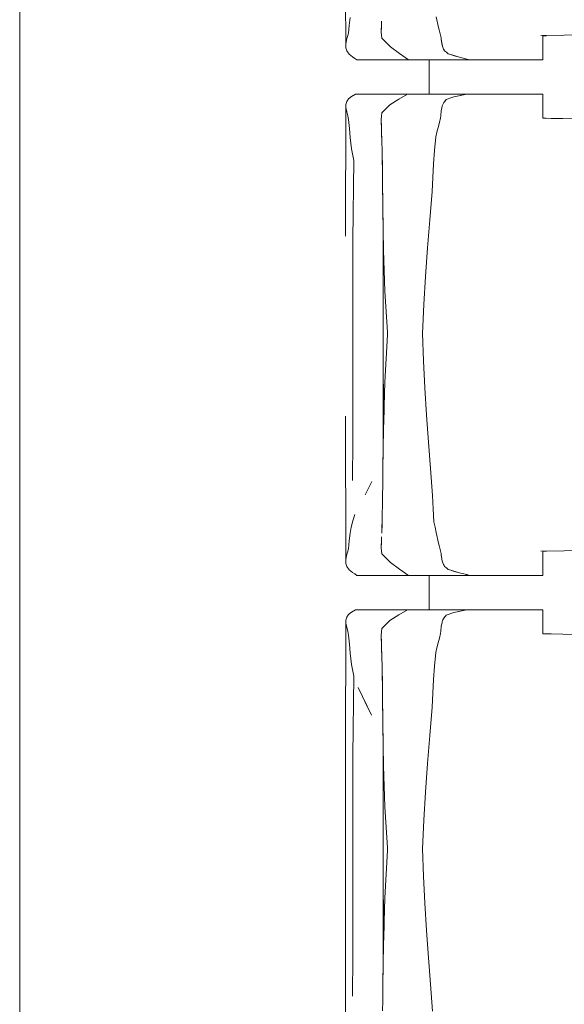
# Model space of a CAD drawing. Header units: millimetres. Extents: x 2 to 902, y -447 to 199.
# Tile 784 of 1056: x 32.79 to 34.05, y 172.56 to 174.86. Entities that reach past the tile are written whole.
import ezdxf

# ---------------------------------------------------------------- set-up
doc = ezdxf.new("R2010")
doc.units = ezdxf.units.MM
doc.header["$MEASUREMENT"] = 0
doc.layers.add('IFC-Elemento de mobília-Contorno', color=152, linetype='Continuous', lineweight=5)
doc.layers.add('IFC-Laje-Contorno', color=134, linetype='Continuous', lineweight=5)

msp = doc.modelspace()

# ---------------------------------------------------------------- linework, layer by layer
at = {"layer": 'IFC-Elemento de mobília-Contorno', "color": 7, "lineweight": 5}
for p, q in [((33.5448, 175.1327), (33.545, 174.7981)), ((33.7557, 174.862), (33.761, 174.8374)), ((33.5512, 174.824), (33.5533, 174.8422)), ((33.5533, 174.8422), (33.5554, 174.8603)), ((33.6277, 174.8284), (33.6283, 174.8444)), ((33.6277, 174.826), (33.6281, 174.8389)), ((33.6281, 174.8389), (33.6286, 174.8518)), ((33.6283, 174.8444), (33.6284, 174.8474)), ((33.5471, 174.8083), (33.5492, 174.8161)), ((33.5492, 174.8161), (33.5512, 174.824)), ((33.6277, 174.8284), (33.6277, 174.8279)), ((33.6277, 174.826), (33.6288, 174.8125)), ((33.761, 174.8374), (33.7624, 174.8314)), ((33.7624, 174.8314), (33.7639, 174.8253)), ((33.7639, 174.8253), (33.7654, 174.8192)), ((33.7654, 174.8192), (33.7668, 174.8132)), ((33.9984, 174.8185), (34.0532, 174.8193)), ((34.0033, 174.8181), (34.0077, 174.8181)), ((34.0033, 174.7886), (34.0033, 174.8181)), ((34.0077, 174.8181), (34.0116, 174.8181)), ((34.053, 174.8193), (34.0802, 174.8198)), ((33.545, 174.7981), (33.5471, 174.8083)), ((33.545, 174.7981), (33.5453, 174.7899)), ((33.6288, 174.8125), (33.6389, 174.8023)), ((33.6389, 174.8023), (33.649, 174.7921)), ((33.7668, 174.8132), (33.7672, 174.8102)), ((33.7672, 174.8102), (33.7682, 174.8013)), ((33.7672, 174.8102), (33.7678, 174.8042)), ((33.7678, 174.8042), (33.7682, 174.8013)), ((33.7682, 174.8013), (33.7689, 174.7988)), ((33.7682, 174.8013), (33.7702, 174.7937)), ((33.7682, 174.8013), (33.7695, 174.7962)), ((33.7689, 174.7988), (33.7702, 174.7937)), ((33.7695, 174.7962), (33.7702, 174.7937)), ((33.7702, 174.7937), (33.7709, 174.7912)), ((33.5453, 174.7899), (33.548, 174.7825)), ((33.548, 174.7825), (33.553, 174.7754)), ((33.553, 174.7754), (33.5607, 174.7686)), ((33.649, 174.7921), (33.67, 174.7764)), ((33.67, 174.7764), (33.691, 174.7621)), ((33.7709, 174.7912), (33.7719, 174.7892)), ((33.7709, 174.7912), (33.7728, 174.7871)), ((33.7719, 174.7892), (33.7728, 174.7871)), ((33.7728, 174.7871), (33.7748, 174.783)), ((33.7728, 174.7871), (33.7738, 174.7851)), ((33.7748, 174.783), (33.777, 174.7812)), ((33.777, 174.7812), (33.7792, 174.7794)), ((33.7792, 174.7794), (33.7836, 174.7759)), ((33.7836, 174.7759), (33.7893, 174.7741)), ((33.7893, 174.7741), (33.8064, 174.7688)), ((33.7893, 174.7741), (33.795, 174.7723)), ((33.795, 174.7723), (33.8007, 174.7706)), ((33.795, 174.7723), (33.8064, 174.7688)), ((33.8007, 174.7706), (33.8064, 174.7688)), ((34.0033, 174.7621), (34.0033, 174.7886)), ((33.5607, 174.7686), (33.566, 174.7654)), ((33.566, 174.7654), (33.5713, 174.7621)), ((33.5713, 174.7621), (33.691, 174.7621)), ((33.691, 174.7621), (33.7734, 174.7621)), ((33.7394, 174.6821), (33.7394, 174.7621)), ((33.7734, 174.7621), (33.8334, 174.7621)), ((33.8064, 174.7688), (33.8266, 174.7638)), ((33.8266, 174.7638), (33.8334, 174.7621)), ((33.8334, 174.7621), (33.8373, 174.7621)), ((33.8373, 174.7621), (33.8412, 174.7621)), ((33.8412, 174.7621), (33.8451, 174.7621)), ((33.8451, 174.7621), (33.8489, 174.7621)), ((33.8489, 174.7621), (33.8528, 174.7621)), ((33.8528, 174.7621), (33.8566, 174.7621)), ((33.8566, 174.7621), (33.8604, 174.7621)), ((33.8604, 174.7621), (33.8643, 174.7621)), ((33.8643, 174.7621), (33.8683, 174.7621)), ((33.8683, 174.7621), (33.8723, 174.7621)), ((33.8723, 174.7621), (33.8764, 174.7621)), ((33.8764, 174.7621), (33.8806, 174.7621)), ((33.8806, 174.7621), (33.8849, 174.7621)), ((33.8849, 174.7621), (33.8893, 174.7621)), ((33.8893, 174.7621), (33.8937, 174.7621)), ((33.8937, 174.7621), (33.898, 174.7621)), ((33.898, 174.7621), (33.9023, 174.7621)), ((33.9023, 174.7621), (33.9065, 174.7621)), ((33.9065, 174.7621), (33.9106, 174.7621)), ((33.9106, 174.7621), (33.9145, 174.7621)), ((33.9145, 174.7621), (33.9181, 174.7621)), ((33.9181, 174.7621), (33.9216, 174.7621)), ((33.9216, 174.7621), (33.9249, 174.7621)), ((33.9249, 174.7621), (33.9281, 174.7621)), ((33.9281, 174.7621), (33.9314, 174.7621)), ((33.9314, 174.7621), (33.9347, 174.7621)), ((33.9347, 174.7621), (33.9381, 174.7621)), ((33.9381, 174.7621), (33.9417, 174.7621)), ((33.9417, 174.7621), (33.9456, 174.7621)), ((33.9456, 174.7621), (33.9497, 174.7621)), ((33.9497, 174.7621), (33.9541, 174.7621)), ((33.9541, 174.7621), (33.9587, 174.7621)), ((33.9587, 174.7621), (33.9634, 174.7621)), ((33.9634, 174.7621), (33.9683, 174.7621)), ((33.9683, 174.7621), (33.9733, 174.7621)), ((33.9733, 174.7621), (33.9784, 174.7621)), ((33.9784, 174.7621), (33.9836, 174.7621)), ((33.9836, 174.7621), (33.9887, 174.7621)), ((33.9887, 174.7621), (33.9938, 174.7621)), ((33.9938, 174.7621), (33.9987, 174.7621)), ((33.9987, 174.7621), (34.0033, 174.7621)), ((33.5585, 174.6765), (33.5682, 174.6821)), ((33.5682, 174.6821), (33.6884, 174.6821)), ((33.6683, 174.6703), (33.6884, 174.6821)), ((33.6884, 174.6821), (33.8265, 174.6821)), ((33.7189, 174.6821), (33.7394, 174.6821)), ((33.804, 174.6771), (33.8265, 174.6821)), ((33.804, 174.6771), (33.8115, 174.6788)), ((33.8115, 174.6788), (33.819, 174.6804)), ((33.819, 174.6804), (33.8265, 174.6821)), ((33.8231, 174.6821), (33.8291, 174.6821)), ((33.8265, 174.6821), (33.8304, 174.6821)), ((33.8291, 174.6821), (33.8347, 174.6821)), ((33.8304, 174.6821), (33.8344, 174.6821)), ((33.8344, 174.6821), (33.8383, 174.6821)), ((33.8383, 174.6821), (33.8421, 174.6821)), ((33.8421, 174.6821), (33.846, 174.6821)), ((33.846, 174.6821), (33.8498, 174.6821)), ((33.8498, 174.6821), (33.8536, 174.6821)), ((33.8536, 174.6821), (33.8574, 174.6821)), ((33.8574, 174.6821), (33.8612, 174.6821)), ((33.8612, 174.6821), (33.8651, 174.6821)), ((33.8651, 174.6821), (33.869, 174.6821)), ((33.869, 174.6821), (33.873, 174.6821)), ((33.873, 174.6821), (33.8771, 174.6821)), ((33.8771, 174.6821), (33.8813, 174.6821)), ((33.8813, 174.6821), (33.8856, 174.6821)), ((33.8856, 174.6821), (33.8899, 174.6821)), ((33.8899, 174.6821), (33.8943, 174.6821)), ((33.8943, 174.6821), (33.8986, 174.6821)), ((33.8986, 174.6821), (33.9029, 174.6821)), ((33.9029, 174.6821), (33.907, 174.6821)), ((33.907, 174.6821), (33.911, 174.6821)), ((33.911, 174.6821), (33.9148, 174.6821)), ((33.9148, 174.6821), (33.9184, 174.6821)), ((33.9184, 174.6821), (33.9219, 174.6821)), ((33.9219, 174.6821), (33.9251, 174.6821)), ((33.9251, 174.6821), (33.9284, 174.6821)), ((33.9284, 174.6821), (33.9316, 174.6821)), ((33.9316, 174.6821), (33.9349, 174.6821)), ((33.9349, 174.6821), (33.9383, 174.6821)), ((33.9383, 174.6821), (33.9419, 174.6821)), ((33.9419, 174.6821), (33.9457, 174.6821)), ((33.9457, 174.6821), (33.9498, 174.6821)), ((33.9498, 174.6821), (33.9542, 174.6821)), ((33.9542, 174.6821), (33.9587, 174.6821)), ((33.9587, 174.6821), (33.9634, 174.6821)), ((33.9634, 174.6821), (33.9683, 174.6821)), ((33.9683, 174.6821), (33.9733, 174.6821)), ((33.9733, 174.6821), (33.9783, 174.6821)), ((33.9783, 174.6821), (33.9834, 174.6821)), ((33.9834, 174.6821), (33.9886, 174.6821)), ((33.9886, 174.6821), (33.9936, 174.6821)), ((33.9936, 174.6821), (33.9984, 174.6821)), ((33.9984, 174.6821), (34.0031, 174.6821)), ((34.0031, 174.6556), (34.0031, 174.6821)), ((33.5448, 174.3518), (33.545, 174.6581)), ((33.545, 174.6581), (33.5473, 174.6648)), ((33.545, 174.6581), (33.5452, 174.6507)), ((33.5473, 174.6648), (33.5517, 174.6708)), ((33.5517, 174.6708), (33.5585, 174.6765)), ((33.6288, 174.6385), (33.648, 174.6569)), ((33.6384, 174.6477), (33.648, 174.6569)), ((33.648, 174.6569), (33.6683, 174.6703)), ((33.7695, 174.6546), (33.7721, 174.6607)), ((33.7695, 174.6546), (33.7704, 174.6566)), ((33.7704, 174.6566), (33.7721, 174.6607)), ((33.7721, 174.6607), (33.773, 174.6627)), ((33.773, 174.6627), (33.7745, 174.6645)), ((33.7745, 174.6645), (33.779, 174.6698)), ((33.7745, 174.6645), (33.7775, 174.668)), ((33.7745, 174.6645), (33.776, 174.6662)), ((33.776, 174.6662), (33.7775, 174.668)), ((33.7775, 174.668), (33.779, 174.6698)), ((33.779, 174.6698), (33.7921, 174.674)), ((33.7921, 174.674), (33.7965, 174.6755)), ((33.7965, 174.6755), (33.804, 174.6771)), ((34.0031, 174.6261), (34.0031, 174.6556)), ((33.5452, 174.6507), (33.5476, 174.641)), ((33.5476, 174.641), (33.5497, 174.6319)), ((33.5497, 174.6319), (33.5518, 174.6228)), ((33.6283, 174.6307), (33.6288, 174.6385)), ((33.6283, 174.6305), (33.6288, 174.6385)), ((33.6288, 174.6385), (33.6384, 174.6477)), ((33.766, 174.6314), (33.7664, 174.6356)), ((33.7664, 174.6356), (33.7669, 174.6398)), ((33.7669, 174.6398), (33.7673, 174.6439)), ((33.7673, 174.6439), (33.7684, 174.6493)), ((33.7673, 174.6439), (33.7679, 174.6466)), ((33.7679, 174.6466), (33.7684, 174.6493)), ((33.7684, 174.6493), (33.7695, 174.6546)), ((33.5518, 174.6228), (33.5536, 174.6019)), ((33.6277, 174.6229), (33.6283, 174.6307)), ((33.6277, 174.6225), (33.6283, 174.6305)), ((33.6277, 174.6225), (33.6284, 174.5985)), ((33.6277, 174.6225), (33.6282, 174.6065)), ((33.76, 174.6048), (33.7628, 174.616)), ((33.7628, 174.616), (33.7656, 174.6272)), ((33.7656, 174.6272), (33.766, 174.6314)), ((34.0031, 174.6261), (34.0075, 174.6261)), ((34.0031, 174.626), (34.0226, 174.6257)), ((34.0075, 174.6261), (34.0114, 174.6261)), ((34.0226, 174.6257), (34.0497, 174.6253)), ((34.0497, 174.6253), (34.0763, 174.6248)), ((33.5536, 174.6019), (33.5554, 174.581)), ((33.6281, 174.6073), (33.6286, 174.5917)), ((33.6283, 174.6005), (33.6284, 174.5985)), ((33.6284, 174.5985), (33.6286, 174.5905)), ((33.6286, 174.5917), (33.6291, 174.5714)), ((33.6286, 174.5905), (33.6289, 174.5785)), ((33.7545, 174.5825), (33.7572, 174.5937)), ((33.7572, 174.5937), (33.76, 174.6048)), ((33.5554, 174.581), (33.5587, 174.5549)), ((33.6291, 174.5714), (33.6296, 174.551)), ((33.7517, 174.5511), (33.7545, 174.5825)), ((33.5587, 174.5549), (33.5643, 174.5276)), ((33.6296, 174.551), (33.6303, 174.5049)), ((33.6296, 174.5485), (33.6296, 174.5473)), ((33.6296, 174.5473), (33.6301, 174.5176)), ((33.749, 174.5197), (33.7517, 174.5511)), ((33.562, 174.3429), (33.5643, 174.5276)), ((33.7475, 174.4877), (33.749, 174.5197)), ((33.6303, 174.5049), (33.6309, 174.4632)), ((33.6303, 174.5031), (33.6303, 174.5024)), ((33.6303, 174.5024), (33.6308, 174.4665)), ((33.746, 174.4556), (33.7475, 174.4877)), ((33.6309, 174.4632), (33.6312, 174.4406)), ((33.6309, 174.4627), (33.6309, 174.4585)), ((33.6309, 174.4585), (33.6312, 174.4357)), ((33.7408, 174.3898), (33.746, 174.4556)), ((33.6312, 174.4406), (33.6315, 174.418)), ((33.6315, 174.418), (33.6316, 174.4068)), ((33.6315, 174.414), (33.6315, 174.4123)), ((33.6315, 174.4123), (33.6322, 174.3652)), ((33.6318, 174.3941), (33.6321, 174.3693)), ((33.7356, 174.3243), (33.7408, 174.3898)), ((33.6321, 173.8481), (33.6321, 174.3693)), ((33.6322, 174.3652), (33.6327, 174.319)), ((33.5614, 174.1585), (33.562, 174.3429)), ((33.6327, 174.319), (33.6358, 174.2238)), ((33.7308, 174.2579), (33.7356, 174.3243)), ((33.727, 174.1922), (33.7308, 174.2579)), ((33.6358, 174.2238), (33.6419, 174.128)), ((33.7234, 174.1254), (33.727, 174.1922)), ((33.5614, 174.1585), (33.5618, 173.9826)), ((33.6419, 174.128), (33.6423, 174.1254)), ((33.6419, 174.128), (33.6421, 174.1267)), ((33.639, 174.0666), (33.6419, 174.1218)), ((33.6419, 174.1218), (33.6423, 174.1254)), ((33.6419, 174.1218), (33.6421, 174.1236)), ((33.6421, 174.1267), (33.6423, 174.1254)), ((33.6421, 174.1236), (33.6423, 174.1254)), ((33.7234, 174.1254), (33.7261, 174.0618)), ((33.636, 174.0114), (33.639, 174.0666)), ((33.7261, 174.0618), (33.729, 173.9989)), ((33.6327, 173.9016), (33.6327, 174.0071)), ((33.6344, 173.9565), (33.636, 174.0114)), ((33.729, 173.9989), (33.7329, 173.9353)), ((33.5618, 173.9826), (33.5618, 173.8763)), ((33.6327, 173.9016), (33.6341, 173.9469)), ((33.6341, 173.9469), (33.6344, 173.9565)), ((33.5448, 173.9327), (33.545, 173.5981)), ((33.7329, 173.9353), (33.7373, 173.8724)), ((33.6322, 173.8587), (33.6327, 173.9016)), ((33.561, 173.7828), (33.5618, 173.8763)), ((33.6317, 173.8147), (33.6322, 173.8587)), ((33.7373, 173.8724), (33.7421, 173.8107)), ((33.6317, 173.816), (33.6321, 173.8481)), ((33.6315, 173.7955), (33.6317, 173.816)), ((33.6316, 173.8092), (33.6317, 173.8147)), ((33.7421, 173.8107), (33.7466, 173.7478)), ((33.6311, 173.772), (33.6315, 173.7955)), ((33.6312, 173.7725), (33.6313, 173.7872)), ((33.5901, 173.7495), (33.6061, 173.7809)), ((33.5901, 173.7495), (33.5981, 173.7652)), ((33.5981, 173.7652), (33.6061, 173.7809)), ((33.6308, 173.7484), (33.6311, 173.772)), ((33.6311, 173.7648), (33.6312, 173.7725)), ((33.6305, 173.7266), (33.6308, 173.7484)), ((33.6306, 173.7309), (33.6307, 173.7426)), ((33.7466, 173.7478), (33.7485, 173.7172)), ((33.6301, 173.7048), (33.6305, 173.7266)), ((33.6304, 173.7201), (33.6306, 173.7309)), ((33.7485, 173.7172), (33.7503, 173.6867)), ((33.5614, 173.6891), (33.5664, 173.7041)), ((33.6295, 173.6826), (33.6301, 173.7048)), ((33.6298, 173.6896), (33.63, 173.6996)), ((33.5554, 173.6603), (33.5577, 173.6745)), ((33.5577, 173.6745), (33.5614, 173.6891)), ((33.6289, 173.6603), (33.6295, 173.6826)), ((33.6292, 173.6725), (33.6298, 173.6896)), ((33.7503, 173.6867), (33.753, 173.6743)), ((33.753, 173.6743), (33.7557, 173.662)), ((33.5533, 173.6422), (33.5554, 173.6603)), ((33.6281, 173.6389), (33.6286, 173.6518)), ((33.6283, 173.6444), (33.6284, 173.6474)), ((33.7557, 173.662), (33.761, 173.6374)), ((33.5492, 173.6161), (33.5512, 173.624)), ((33.5512, 173.624), (33.5533, 173.6422)), ((33.6277, 173.6284), (33.6283, 173.6444)), ((33.6277, 173.626), (33.6281, 173.6389)), ((33.6277, 173.6284), (33.6277, 173.6279)), ((33.6277, 173.626), (33.6288, 173.6125)), ((33.761, 173.6374), (33.7624, 173.6314)), ((33.7624, 173.6314), (33.7639, 173.6253)), ((33.7639, 173.6253), (33.7654, 173.6192)), ((33.545, 173.5981), (33.5471, 173.6083)), ((33.5471, 173.6083), (33.5492, 173.6161)), ((33.6288, 173.6125), (33.6389, 173.6023)), ((33.6389, 173.6023), (33.649, 173.5921)), ((33.7654, 173.6192), (33.7668, 173.6132)), ((33.7668, 173.6132), (33.7672, 173.6102)), ((33.7672, 173.6102), (33.7682, 173.6013)), ((33.7672, 173.6102), (33.7678, 173.6042)), ((33.7678, 173.6042), (33.7682, 173.6013)), ((33.7682, 173.6013), (33.7689, 173.5988)), ((33.9984, 173.6185), (34.0532, 173.6193)), ((34.0033, 173.6181), (34.0077, 173.6181)), ((34.0033, 173.5886), (34.0033, 173.6181)), ((34.0077, 173.6181), (34.0116, 173.6181)), ((34.053, 173.6193), (34.0802, 173.6198)), ((33.545, 173.5981), (33.5453, 173.5899)), ((33.5453, 173.5899), (33.548, 173.5825)), ((33.548, 173.5825), (33.553, 173.5754)), ((33.649, 173.5921), (33.67, 173.5764)), ((33.7689, 173.5988), (33.7702, 173.5937)), ((33.7689, 173.5988), (33.7695, 173.5962)), ((33.7695, 173.5962), (33.7702, 173.5937)), ((33.7702, 173.5937), (33.7709, 173.5912)), ((33.7709, 173.5912), (33.7719, 173.5892)), ((33.7719, 173.5892), (33.7728, 173.5871)), ((33.7728, 173.5871), (33.7738, 173.5851)), ((33.7738, 173.5851), (33.7748, 173.583)), ((33.7748, 173.583), (33.777, 173.5812)), ((33.777, 173.5812), (33.7792, 173.5794)), ((33.7792, 173.5794), (33.7814, 173.5777)), ((34.0033, 173.5621), (34.0033, 173.5886)), ((33.553, 173.5754), (33.5607, 173.5686)), ((33.5607, 173.5686), (33.566, 173.5654)), ((33.566, 173.5654), (33.5713, 173.5621)), ((33.5713, 173.5621), (33.691, 173.5621)), ((33.67, 173.5764), (33.691, 173.5621)), ((33.691, 173.5621), (33.7734, 173.5621)), ((33.7394, 173.4821), (33.7394, 173.5621)), ((33.7734, 173.5621), (33.8334, 173.5621)), ((33.7814, 173.5777), (33.7836, 173.5759)), ((33.7836, 173.5759), (33.7893, 173.5741)), ((33.7893, 173.5741), (33.8064, 173.5688)), ((33.7893, 173.5741), (33.795, 173.5723)), ((33.795, 173.5723), (33.8007, 173.5706)), ((33.795, 173.5723), (33.8064, 173.5688)), ((33.8007, 173.5706), (33.8064, 173.5688)), ((33.8064, 173.5688), (33.8199, 173.5655)), ((33.8064, 173.5688), (33.8131, 173.5672)), ((33.8199, 173.5655), (33.8334, 173.5621)), ((33.8199, 173.5655), (33.8266, 173.5638)), ((33.8266, 173.5638), (33.8334, 173.5621)), ((33.8334, 173.5621), (33.8373, 173.5621)), ((33.8373, 173.5621), (33.8412, 173.5621)), ((33.8412, 173.5621), (33.8451, 173.5621)), ((33.8451, 173.5621), (33.8489, 173.5621)), ((33.8489, 173.5621), (33.8528, 173.5621)), ((33.8528, 173.5621), (33.8566, 173.5621)), ((33.8566, 173.5621), (33.8604, 173.5621)), ((33.8604, 173.5621), (33.8643, 173.5621)), ((33.8643, 173.5621), (33.8683, 173.5621)), ((33.8683, 173.5621), (33.8723, 173.5621)), ((33.8723, 173.5621), (33.8764, 173.5621)), ((33.8764, 173.5621), (33.8806, 173.5621)), ((33.8806, 173.5621), (33.8849, 173.5621)), ((33.8849, 173.5621), (33.8893, 173.5621)), ((33.8893, 173.5621), (33.8937, 173.5621)), ((33.8937, 173.5621), (33.898, 173.5621)), ((33.898, 173.5621), (33.9023, 173.5621)), ((33.9023, 173.5621), (33.9065, 173.5621)), ((33.9065, 173.5621), (33.9106, 173.5621)), ((33.9106, 173.5621), (33.9145, 173.5621)), ((33.9145, 173.5621), (33.9181, 173.5621)), ((33.9181, 173.5621), (33.9216, 173.5621)), ((33.9216, 173.5621), (33.9249, 173.5621)), ((33.9249, 173.5621), (33.9281, 173.5621)), ((33.9281, 173.5621), (33.9314, 173.5621)), ((33.9314, 173.5621), (33.9347, 173.5621)), ((33.9347, 173.5621), (33.9381, 173.5621)), ((33.9381, 173.5621), (33.9417, 173.5621)), ((33.9417, 173.5621), (33.9456, 173.5621)), ((33.9456, 173.5621), (33.9497, 173.5621)), ((33.9497, 173.5621), (33.9541, 173.5621)), ((33.9541, 173.5621), (33.9587, 173.5621)), ((33.9587, 173.5621), (33.9634, 173.5621)), ((33.9634, 173.5621), (33.9683, 173.5621)), ((33.9683, 173.5621), (33.9733, 173.5621)), ((33.9733, 173.5621), (33.9784, 173.5621)), ((33.9784, 173.5621), (33.9836, 173.5621)), ((33.9836, 173.5621), (33.9887, 173.5621)), ((33.9887, 173.5621), (33.9938, 173.5621)), ((33.9938, 173.5621), (33.9987, 173.5621)), ((33.9987, 173.5621), (34.0033, 173.5621)), ((33.545, 173.4581), (33.5473, 173.4648)), ((33.5473, 173.4648), (33.5517, 173.4708)), ((33.5517, 173.4708), (33.5585, 173.4765)), ((33.5585, 173.4765), (33.5682, 173.4821)), ((33.5682, 173.4821), (33.6884, 173.4821)), ((33.648, 173.4569), (33.6683, 173.4703)), ((33.6683, 173.4703), (33.6884, 173.4821)), ((33.6884, 173.4821), (33.8265, 173.4821)), ((33.7189, 173.4821), (33.7394, 173.4821)), ((33.773, 173.4627), (33.776, 173.4662)), ((33.773, 173.4627), (33.7745, 173.4645)), ((33.776, 173.4662), (33.779, 173.4698)), ((33.776, 173.4662), (33.7775, 173.468)), ((33.7775, 173.468), (33.779, 173.4698)), ((33.779, 173.4698), (33.7833, 173.4712)), ((33.7833, 173.4712), (33.7921, 173.474)), ((33.7921, 173.474), (33.7965, 173.4755)), ((33.7965, 173.4755), (33.8265, 173.4821)), ((33.7965, 173.4755), (33.8115, 173.4788)), ((33.8115, 173.4788), (33.819, 173.4804)), ((33.819, 173.4804), (33.8265, 173.4821)), ((33.8231, 173.4821), (33.8291, 173.4821)), ((33.8265, 173.4821), (33.8304, 173.4821)), ((33.8291, 173.4821), (33.8347, 173.4821)), ((33.8304, 173.4821), (33.8344, 173.4821)), ((33.8344, 173.4821), (33.8383, 173.4821)), ((33.8383, 173.4821), (33.8421, 173.4821)), ((33.8421, 173.4821), (33.846, 173.4821)), ((33.846, 173.4821), (33.8498, 173.4821)), ((33.8498, 173.4821), (33.8536, 173.4821)), ((33.8536, 173.4821), (33.8574, 173.4821)), ((33.8574, 173.4821), (33.8612, 173.4821)), ((33.8612, 173.4821), (33.8651, 173.4821)), ((33.8651, 173.4821), (33.869, 173.4821)), ((33.869, 173.4821), (33.873, 173.4821)), ((33.873, 173.4821), (33.8771, 173.4821)), ((33.8771, 173.4821), (33.8813, 173.4821)), ((33.8813, 173.4821), (33.8856, 173.4821)), ((33.8856, 173.4821), (33.8899, 173.4821)), ((33.8899, 173.4821), (33.8943, 173.4821)), ((33.8943, 173.4821), (33.8986, 173.4821)), ((33.8986, 173.4821), (33.9029, 173.4821)), ((33.9029, 173.4821), (33.907, 173.4821)), ((33.907, 173.4821), (33.911, 173.4821)), ((33.911, 173.4821), (33.9148, 173.4821)), ((33.9148, 173.4821), (33.9184, 173.4821)), ((33.9184, 173.4821), (33.9219, 173.4821)), ((33.9219, 173.4821), (33.9251, 173.4821)), ((33.9251, 173.4821), (33.9284, 173.4821)), ((33.9284, 173.4821), (33.9316, 173.4821)), ((33.9316, 173.4821), (33.9349, 173.4821)), ((33.9349, 173.4821), (33.9383, 173.4821)), ((33.9383, 173.4821), (33.9419, 173.4821)), ((33.9419, 173.4821), (33.9457, 173.4821)), ((33.9457, 173.4821), (33.9498, 173.4821)), ((33.9498, 173.4821), (33.9542, 173.4821)), ((33.9542, 173.4821), (33.9587, 173.4821)), ((33.9587, 173.4821), (33.9634, 173.4821)), ((33.9634, 173.4821), (33.9683, 173.4821)), ((33.9683, 173.4821), (33.9733, 173.4821)), ((33.9733, 173.4821), (33.9783, 173.4821)), ((33.9783, 173.4821), (33.9834, 173.4821)), ((33.9834, 173.4821), (33.9886, 173.4821)), ((33.9886, 173.4821), (33.9936, 173.4821)), ((33.9936, 173.4821), (33.9984, 173.4821)), ((33.9984, 173.4821), (34.0031, 173.4821)), ((34.0031, 173.4556), (34.0031, 173.4821)), ((33.5448, 173.1518), (33.545, 173.4581)), ((33.545, 173.4581), (33.5452, 173.4507)), ((33.5452, 173.4507), (33.5476, 173.441)), ((33.5476, 173.441), (33.5497, 173.4319)), ((33.6288, 173.4385), (33.648, 173.4569)), ((33.6288, 173.4385), (33.6384, 173.4477)), ((33.6384, 173.4477), (33.648, 173.4569)), ((33.7669, 173.4398), (33.7673, 173.4439)), ((33.7673, 173.4439), (33.7684, 173.4493)), ((33.7673, 173.4439), (33.7679, 173.4466)), ((33.7679, 173.4466), (33.7684, 173.4493)), ((33.7684, 173.4493), (33.769, 173.4519)), ((33.769, 173.4519), (33.7695, 173.4546)), ((33.7695, 173.4546), (33.7704, 173.4566)), ((33.7704, 173.4566), (33.7712, 173.4586)), ((33.7712, 173.4586), (33.7721, 173.4607)), ((33.7721, 173.4607), (33.773, 173.4627)), ((34.0031, 173.4261), (34.0031, 173.4556)), ((33.5497, 173.4319), (33.5518, 173.4228)), ((33.5518, 173.4228), (33.5536, 173.4019)), ((33.6277, 173.4229), (33.6283, 173.4307)), ((33.6277, 173.4225), (33.6283, 173.4305)), ((33.6277, 173.4225), (33.6284, 173.3985)), ((33.6277, 173.4225), (33.6282, 173.4065)), ((33.6283, 173.4307), (33.6288, 173.4385)), ((33.6283, 173.4305), (33.6288, 173.4385)), ((33.7628, 173.416), (33.7656, 173.4272)), ((33.7656, 173.4272), (33.766, 173.4314)), ((33.766, 173.4314), (33.7664, 173.4356)), ((33.7664, 173.4356), (33.7669, 173.4398)), ((34.0031, 173.4261), (34.0075, 173.4261)), ((34.0031, 173.426), (34.0226, 173.4257)), ((34.0075, 173.4261), (34.0114, 173.4261)), ((34.0226, 173.4257), (34.0497, 173.4253)), ((34.0497, 173.4253), (34.0763, 173.4248)), ((33.5536, 173.4019), (33.5554, 173.381)), ((33.6281, 173.4073), (33.6286, 173.3917)), ((33.6283, 173.4005), (33.6284, 173.3985)), ((33.6284, 173.3985), (33.6286, 173.3905)), ((33.7572, 173.3937), (33.76, 173.4048)), ((33.76, 173.4048), (33.7628, 173.416)), ((33.5554, 173.381), (33.5587, 173.3549)), ((33.6286, 173.3917), (33.6291, 173.3714)), ((33.6286, 173.3905), (33.6289, 173.3785)), ((33.7517, 173.3511), (33.7545, 173.3825)), ((33.7545, 173.3825), (33.7572, 173.3937)), ((33.5587, 173.3549), (33.5643, 173.3276)), ((33.6291, 173.3714), (33.6296, 173.351)), ((33.6296, 173.351), (33.6303, 173.3049)), ((33.749, 173.3197), (33.7517, 173.3511)), ((33.562, 173.1429), (33.5643, 173.3276)), ((33.6296, 173.3485), (33.6296, 173.3473)), ((33.6296, 173.3473), (33.6301, 173.3176)), ((33.6303, 173.3049), (33.6309, 173.2632)), ((33.6303, 173.3031), (33.6303, 173.3024)), ((33.7475, 173.2877), (33.749, 173.3197)), ((33.5742, 173.3011), (33.6048, 173.2366)), ((33.6303, 173.3024), (33.6308, 173.2665)), ((33.746, 173.2556), (33.7475, 173.2877)), ((33.5895, 173.2688), (33.6048, 173.2366)), ((33.6309, 173.2632), (33.6312, 173.2406)), ((33.6309, 173.2627), (33.6309, 173.2585)), ((33.6309, 173.2585), (33.6312, 173.2357)), ((33.6312, 173.2406), (33.6315, 173.218)), ((33.7408, 173.1898), (33.746, 173.2556)), ((33.6315, 173.218), (33.6316, 173.2068)), ((33.6315, 173.214), (33.6315, 173.2123)), ((33.6315, 173.2123), (33.6322, 173.1652)), ((33.6318, 173.1941), (33.6321, 173.1693)), ((33.7356, 173.1243), (33.7408, 173.1898)), ((33.6321, 172.6481), (33.6321, 173.1693)), ((33.5448, 173.1518), (33.5448, 172.7327)), ((33.5614, 172.9585), (33.562, 173.1429)), ((33.6322, 173.1652), (33.6327, 173.119)), ((33.7308, 173.0579), (33.7356, 173.1243)), ((33.6327, 173.119), (33.6358, 173.0238)), ((33.727, 172.9922), (33.7308, 173.0579)), ((33.6358, 173.0238), (33.6419, 172.928)), ((33.7234, 172.9254), (33.727, 172.9922)), ((33.5614, 172.9585), (33.5618, 172.7826)), ((33.639, 172.8666), (33.6419, 172.9218)), ((33.6419, 172.928), (33.6423, 172.9254)), ((33.6419, 172.928), (33.6421, 172.9267)), ((33.6419, 172.9218), (33.6423, 172.9254)), ((33.6419, 172.9218), (33.6421, 172.9236)), ((33.6421, 172.9267), (33.6423, 172.9254)), ((33.6421, 172.9236), (33.6423, 172.9254)), ((33.7234, 172.9254), (33.7261, 172.8618)), ((33.636, 172.8114), (33.639, 172.8666)), ((33.7261, 172.8618), (33.729, 172.7989)), ((33.6327, 172.7016), (33.6327, 172.8071)), ((33.6344, 172.7565), (33.636, 172.8114)), ((33.729, 172.7989), (33.7329, 172.7353)), ((33.5618, 172.7826), (33.5618, 172.6763)), ((33.6341, 172.7469), (33.6344, 172.7565)), ((33.5448, 172.7327), (33.545, 172.3981)), ((33.6327, 172.7016), (33.6341, 172.7469)), ((33.7329, 172.7353), (33.7373, 172.6724)), ((33.6322, 172.6587), (33.6327, 172.7016)), ((33.561, 172.5828), (33.5618, 172.6763)), ((33.7373, 172.6724), (33.7421, 172.6107)), ((33.6317, 172.6147), (33.6322, 172.6587)), ((33.6317, 172.616), (33.6321, 172.6481)), ((33.6315, 172.5955), (33.6317, 172.616)), ((33.6311, 172.572), (33.6315, 172.5955)), ((33.6316, 172.6092), (33.6317, 172.6147)), ((33.7421, 172.6107), (33.7466, 172.5478)), ((33.6308, 172.5484), (33.6311, 172.572)), ((33.6311, 172.5648), (33.6312, 172.5725)), ((33.6312, 172.5725), (33.6313, 172.5872))]:
    msp.add_line(p, q, dxfattribs=at)
at = {"layer": 'IFC-Laje-Contorno', "color": 7, "lineweight": 5}
for p, q in [((32.7871, 153.7771), (32.7871, 179.9277)), ((32.7871, 156.0757), (32.7871, 179.6777))]:
    msp.add_line(p, q, dxfattribs=at)

doc.saveas('drawing.dxf')
